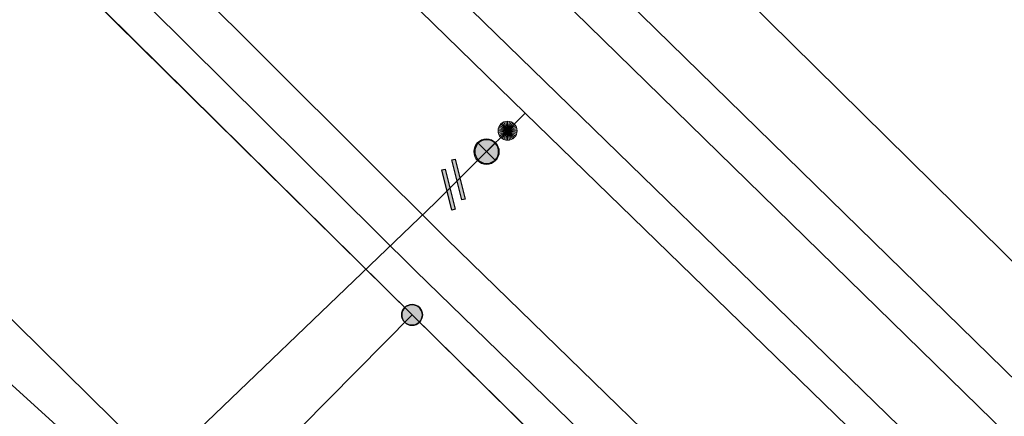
# Model space of a CAD drawing. Header units: metres. Extents: x 2695560 to 2696939, y 1260491 to 1262050.
# Tile 318 of 656: x 2695904.96 to 2695920.44, y 1260971.46 to 1260977.69. Entities that reach past the tile are written whole.
import ezdxf

# ---------------------------------------------------------------- set-up
doc = ezdxf.new("R2010")
doc.units = ezdxf.units.M
doc.linetypes.add('AUSGEZOGEN', pattern=[0])
for name, color, linetype in [('XR$1$AV_Grenzpunkte', 7, 'AUSGEZOGEN'), ('XR$1$AV_Linien (BB)', 7, 'AUSGEZOGEN'), ('XR$1$Liegenschaftsgrenzen', 7, 'AUSGEZOGEN'), ('XR$1$PFAV', 255, 'AUSGEZOGEN'), ('XR$1$PFWA', 255, 'AUSGEZOGEN'), ('XR$1$RP_Abstandslinie', 7, 'AUSGEZOGEN'), ('XR$1$WA_LK_Absperrarmatur', 171, 'AUSGEZOGEN'), ('XR$1$WA_LK_Rohrleitungsteil', 171, 'AUSGEZOGEN')]:
    doc.layers.add(name, color=color, linetype=linetype)
for name, color, linetype, lineweight in [('XR$2$ABW-LinieFlaeche-R-genau', 4, 'AUSGEZOGEN', 18), ('XR$2$ELE-Flaeche-oberirdisch', 1, 'AUSGEZOGEN', 18), ('XR$2$GAS-Linie-genau', 12, 'AUSGEZOGEN', 18), ('XR$2$WAS-Linie-genau', 5, 'AUSGEZOGEN', 18), ('XR$2$WAS-Punkt', 5, 'AUSGEZOGEN', 18)]:
    doc.layers.add(name, color=color, linetype=linetype, lineweight=lineweight)

# ---------------------------------------------------------------- blocks, each defined once
blk = doc.blocks.new('COMPLEXOBJECT_1311')
at = {"layer": 'XR$1$Liegenschaftsgrenzen', "color": 7, "linetype": 'AUSGEZOGEN', "transparency": 33554687}
blk.add_line((5934.98, 10948.8), (5910.16, 10973.24), dxfattribs=at)
blk = doc.blocks.new('BAV15')
at = {"layer": 'XR$1$PFAV', "transparency": 33554687}
blk.add_hatch(color=7, dxfattribs=at).paths.add_polyline_path([(0.5, 0), (0.49, 0.101), (0.459, 0.197), (0.41, 0.286), (0.344, 0.362), (0.264, 0.424), (0.174, 0.469), (0.076, 0.494), (-0.025, 0.499), (-0.125, 0.484), (-0.22, 0.449), (-0.306, 0.395), (-0.379, 0.326), (-0.437, 0.243), (-0.477, 0.15), (-0.497, 0.051), (-0.497, -0.051), (-0.477, -0.15), (-0.437, -0.243), (-0.379, -0.326), (-0.306, -0.395), (-0.22, -0.449), (-0.125, -0.484), (-0.025, -0.499), (0.076, -0.494), (0.174, -0.469), (0.264, -0.424), (0.344, -0.362), (0.41, -0.286), (0.459, -0.197), (0.49, -0.101)])
at = {"color": 7, "transparency": 33554687}
for start, end in [(90, 270), (270, 90)]:
    blk.add_arc((0, 0), 0.5, start, end, dxfattribs=at)
at = {"layer": 'XR$1$PFAV', "transparency": 33554687}
blk.add_circle((0, 0), 0.5, dxfattribs=at)
blk = doc.blocks.new('BWA2013')
at = {"true_color": 0x000000, "transparency": 33554687}
blk.add_hatch(color=18, dxfattribs=at).paths.add_polyline_path([(-0.291, -0.409), (0.352, 0.357), (0.291, 0.409), (-0.352, -0.357)])
at = {"transparency": 33554687}
blk.add_lwpolyline([(-0.291, -0.409), (-0.352, -0.357), (0.291, 0.409), (0.352, 0.357), (-0.291, -0.409)], close=True, dxfattribs=at)
blk = doc.blocks.new('BWA965')
at = {"layer": 'XR$1$PFWA', "transparency": 33554687}
blk.add_hatch(color=7, dxfattribs=at).paths.add_polyline_path([(0, 0.5), (-0.051, 0.497), (-0.101, 0.49), (-0.15, 0.477), (-0.197, 0.459), (-0.243, 0.437), (-0.286, 0.41), (-0.326, 0.379), (-0.362, 0.344), (-0.395, 0.306), (-0.424, 0.264), (-0.449, 0.22), (-0.469, 0.174), (-0.484, 0.125), (-0.494, 0.076), (-0.499, 0.025), (-0.499, -0.025), (-0.494, -0.076), (-0.484, -0.125), (-0.469, -0.174), (-0.449, -0.22), (-0.424, -0.264), (-0.395, -0.306), (-0.362, -0.344), (-0.326, -0.379), (-0.286, -0.41), (-0.243, -0.437), (-0.197, -0.459), (-0.15, -0.477), (-0.101, -0.49), (-0.051, -0.497), (0, -0.5), (0.051, -0.497), (0.101, -0.49), (0.15, -0.477), (0.197, -0.459), (0.243, -0.437), (0.286, -0.41), (0.326, -0.379), (0.362, -0.344), (0.395, -0.306), (0.424, -0.264), (0.449, -0.22), (0.469, -0.174), (0.484, -0.125), (0.494, -0.076), (0.499, -0.025), (0.499, 0.025), (0.494, 0.076), (0.484, 0.125), (0.469, 0.174), (0.449, 0.22), (0.424, 0.264), (0.395, 0.306), (0.362, 0.344), (0.326, 0.379), (0.286, 0.41), (0.243, 0.437), (0.197, 0.459), (0.15, 0.477), (0.101, 0.49), (0.051, 0.497)])
at = {"transparency": 33554687}
blk.add_line((0, 0.5), (0, -0.5), dxfattribs=at)
for start, end in [(90, 270), (270, 90)]:
    blk.add_arc((0, 0), 0.5, start, end, dxfattribs=at)
blk = doc.blocks.new('WAS-ABSPERRORGAN')
at = {"layer": 'XR$2$WAS-Punkt', "linetype": 'AUSGEZOGEN', "transparency": 33554687}
for p, q in [((0, 200, 2500), (0, -200, 2500)), ((0, 0), (0, 0))]:
    blk.add_line(p, q, dxfattribs=at)
blk.add_circle((0, 0, 502500), 200, dxfattribs=at)
blk = doc.blocks.new('WAS-BOGEN_VERTIKAL')
at = {"layer": 'XR$2$WAS-Punkt', "transparency": 33554687}
blk.add_hatch(color=5, dxfattribs=at).paths.add_polyline_path([(0, -150), (15, -149), (30, -147), (45, -143), (59, -138), (73, -131), (86, -123), (98, -114), (109, -103), (119, -92), (127, -79), (135, -66), (141, -52), (145, -38), (148, -23), (150, -8), (150, 8), (148, 23), (145, 38), (141, 52), (135, 66), (127, 79), (119, 92), (109, 103), (98, 114), (86, 123), (73, 131), (59, 138), (45, 143), (30, 147), (15, 149), (0, 150), (-15, 149), (-30, 147), (-45, 143), (-59, 138), (-73, 131), (-86, 123), (-98, 114), (-109, 103), (-119, 92), (-127, 79), (-135, 66), (-141, 52), (-145, 38), (-148, 23), (-150, 8), (-150, -8), (-148, -23), (-145, -38), (-141, -52), (-135, -66), (-127, -79), (-119, -92), (-109, -103), (-98, -114), (-86, -123), (-73, -131), (-59, -138), (-45, -143), (-30, -147), (-15, -149)])
at = {"layer": 'XR$2$WAS-Punkt', "lineweight": 13, "transparency": 33554687}
for points in [[(-147, 29, 2500), (0, 0, 2500), (-150, 0, 2500)], [(-147, 29), (0, 0), (-150, 0)], [(-147, 29, 2500), (-147, 29), (-150, 0), (-150, 0, 2500)], [(-150, 0, 2500), (0, 0, 2500), (-147, -29, 2500)], [(-150, 0), (0, 0), (-147, -29)], [(-139, 57, 2500), (0, 0, 2500), (-147, 29, 2500)], [(-139, 57), (0, 0), (-147, 29)], [(-139, 57, 2500), (-139, 57), (-147, 29), (-147, 29, 2500)], [(-147, -29, 2500), (0, 0, 2500), (-139, -57, 2500)], [(-147, -29), (0, 0), (-139, -57)], [(-125, 83, 2500), (0, 0, 2500), (-139, 57, 2500)], [(-125, 83), (0, 0), (-139, 57)], [(-125, 83, 2500), (-125, 83), (-139, 57), (-139, 57, 2500)], [(-139, -57, 2500), (0, 0, 2500), (-125, -83, 2500)], [(-139, -57), (0, 0), (-125, -83)], [(-106, 106, 2500), (0, 0, 2500), (-125, 83, 2500)], [(-106, 106), (0, 0), (-125, 83)], [(-106, 106, 2500), (-106, 106), (-125, 83), (-125, 83, 2500)], [(-125, -83, 2500), (0, 0, 2500), (-106, -106, 2500)], [(-125, -83), (0, 0), (-106, -106)], [(-83, 125, 2500), (0, 0, 2500), (-106, 106, 2500)], [(-83, 125), (0, 0), (-106, 106)], [(-83, 125, 2500), (-83, 125), (-106, 106), (-106, 106, 2500)], [(-106, -106, 2500), (0, 0, 2500), (-83, -125, 2500)], [(-106, -106), (0, 0), (-83, -125)], [(-57, 139, 2500), (0, 0, 2500), (-83, 125, 2500)], [(-57, 139), (0, 0), (-83, 125)], [(-57, 139, 2500), (-57, 139), (-83, 125), (-83, 125, 2500)], [(-83, -125, 2500), (0, 0, 2500), (-57, -139, 2500)], [(-83, -125), (0, 0), (-57, -139)], [(-29, 147, 2500), (0, 0, 2500), (-57, 139, 2500)], [(-29, 147), (0, 0), (-57, 139)], [(-29, 147, 2500), (-29, 147), (-57, 139), (-57, 139, 2500)], [(-57, -139, 2500), (0, 0, 2500), (-29, -147, 2500)], [(-57, -139), (0, 0), (-29, -147)], [(0, 150, 2500), (0, 0, 2500), (-29, 147, 2500)], [(0, 150), (0, 0), (-29, 147)], [(0, 150, 2500), (0, 150), (-29, 147), (-29, 147, 2500)], [(-29, -147, 2500), (0, 0, 2500), (0, -150, 2500)], [(-29, -147), (0, 0), (0, -150)], [(29, 147, 2500), (0, 0, 2500), (0, 150, 2500)], [(29, 147), (0, 0), (0, 150)], [(29, 147, 2500), (29, 147), (0, 150), (0, 150, 2500)], [(57, 139, 2500), (0, 0, 2500), (29, 147, 2500)], [(57, 139), (0, 0), (29, 147)], [(83, 125, 2500), (0, 0, 2500), (57, 139, 2500)], [(83, 125), (0, 0), (57, 139)], [(106, 106, 2500), (0, 0, 2500), (83, 125, 2500)], [(106, 106), (0, 0), (83, 125)], [(125, 83, 2500), (0, 0, 2500), (106, 106, 2500)], [(125, 83), (0, 0), (106, 106)], [(139, 57, 2500), (0, 0, 2500), (125, 83, 2500)], [(139, 57), (0, 0), (125, 83)], [(147, 29, 2500), (0, 0, 2500), (139, 57, 2500)], [(147, 29), (0, 0), (139, 57)], [(150, 0, 2500), (0, 0, 2500), (147, 29, 2500)], [(150, 0), (0, 0), (147, 29)], [(0, -150, 2500), (0, 0, 2500), (29, -147, 2500)], [(29, -147, 2500), (0, 0, 2500), (57, -139, 2500)], [(57, -139, 2500), (0, 0, 2500), (83, -125, 2500)], [(83, -125, 2500), (0, 0, 2500), (106, -106, 2500)], [(106, -106, 2500), (0, 0, 2500), (125, -83, 2500)], [(125, -83, 2500), (0, 0, 2500), (139, -57, 2500)], [(139, -57, 2500), (0, 0, 2500), (147, -29, 2500)], [(147, -29, 2500), (0, 0, 2500), (150, 0, 2500)], [(0, -150), (0, 0), (29, -147)], [(29, -147), (0, 0), (57, -139)], [(57, -139), (0, 0), (83, -125)], [(83, -125), (0, 0), (106, -106)], [(106, -106), (0, 0), (125, -83)], [(125, -83), (0, 0), (139, -57)], [(139, -57), (0, 0), (147, -29)], [(147, -29), (0, 0), (150, 0)], [(57, 139, 2500), (57, 139), (29, 147), (29, 147, 2500)], [(83, 125, 2500), (83, 125), (57, 139), (57, 139, 2500)], [(106, 106, 2500), (106, 106), (83, 125), (83, 125, 2500)], [(125, 83, 2500), (125, 83), (106, 106), (106, 106, 2500)], [(139, 57, 2500), (139, 57), (125, 83), (125, 83, 2500)], [(147, 29, 2500), (147, 29), (139, 57), (139, 57, 2500)], [(150, 0, 2500), (150, 0), (147, 29), (147, 29, 2500)], [(-150, 0, 2500), (-150, 0), (-147, -29), (-147, -29, 2500)], [(-147, -29, 2500), (-147, -29), (-139, -57), (-139, -57, 2500)], [(-139, -57, 2500), (-139, -57), (-125, -83), (-125, -83, 2500)], [(-125, -83, 2500), (-125, -83), (-106, -106), (-106, -106, 2500)], [(-106, -106, 2500), (-106, -106), (-83, -125), (-83, -125, 2500)], [(-83, -125, 2500), (-83, -125), (-57, -139), (-57, -139, 2500)], [(-57, -139, 2500), (-57, -139), (-29, -147), (-29, -147, 2500)], [(-29, -147, 2500), (-29, -147), (0, -150), (0, -150, 2500)], [(0, -150, 2500), (0, -150), (29, -147), (29, -147, 2500)], [(29, -147, 2500), (29, -147), (57, -139), (57, -139, 2500)], [(57, -139, 2500), (57, -139), (83, -125), (83, -125, 2500)], [(83, -125, 2500), (83, -125), (106, -106), (106, -106, 2500)], [(106, -106, 2500), (106, -106), (125, -83), (125, -83, 2500)], [(125, -83, 2500), (125, -83), (139, -57), (139, -57, 2500)], [(139, -57, 2500), (139, -57), (147, -29), (147, -29, 2500)], [(147, -29, 2500), (147, -29), (150, 0), (150, 0, 2500)]]:
    blk.add_3dface(points, dxfattribs=at)

msp = doc.modelspace()

# ---------------------------------------------------------------- linework, layer by layer
at = {"layer": 'XR$1$AV_Linien (BB)', "color": 7, "linetype": 'AUSGEZOGEN', "transparency": 33554687}
for p, q in [((2695922.67, 1260971.81), (2695909.65, 1260984.67)), ((2695907.587, 1260969.465), (2695903.582, 1260973.087))]:
    msp.add_line(p, q, dxfattribs=at)
msp.add_lwpolyline([(2695915.271, 1260968.972), (2695911.13, 1260973.05), (2695892.2, 1260991.77)], dxfattribs=at)
at = {"layer": 'XR$1$Liegenschaftsgrenzen', "color": 7, "linetype": 'AUSGEZOGEN', "transparency": 33554687}
for p, q in [((2695911.13, 1260973.05), (2695892.2, 1260991.77)), ((2695909.65, 1260984.67), (2695922.67, 1260971.81))]:
    msp.add_line(p, q, dxfattribs=at)
msp.add_lwpolyline([(2695911.13, 1260973.05), (2695899.31, 1260961.09), (2695895.19, 1260956.61)], dxfattribs=at)
at = {"layer": 'XR$1$RP_Abstandslinie', "color": 7, "linetype": 'AUSGEZOGEN', "transparency": 33554687}
msp.add_lwpolyline([(2695843.48, 1260942.78), (2695890.27, 1260897.18), (2695911.05, 1260921.43), (2695932.14, 1260946.05), (2695910.22, 1260967.67), (2695889.01, 1260988.6)], dxfattribs=at)
at = {"layer": 'XR$2$ABW-LinieFlaeche-R-genau', "linetype": 'AUSGEZOGEN', "transparency": 33554687}
msp.add_lwpolyline([(2695939.077, 1260952.99), (2695890.315, 1261000.656), (2695890.805, 1261001.156), (2695939.567, 1260953.49), (2695939.077, 1260952.99)], close=True, dxfattribs=at)
at = {"layer": 'XR$2$ELE-Flaeche-oberirdisch', "transparency": 33554687}
msp.add_lwpolyline([(2695943.891, 1260942.823), (2695933.136, 1260953.137), (2695925.395, 1260960.777), (2695917.244, 1260968.824), (2695911.674, 1260974.242), (2695902.123, 1260983.76), (2695901.618, 1260983.229), (2695911.182, 1260973.744), (2695916.754, 1260968.324), (2695924.903, 1260960.279), (2695932.648, 1260952.635), (2695943.444, 1260942.281), (2695943.891, 1260942.823)], close=True, dxfattribs=at)
at = {"layer": 'XR$2$GAS-Linie-genau', "linetype": 'AUSGEZOGEN', "transparency": 33554687}
msp.add_line((2695906.707, 1260983.059), (2695921.417, 1260968.739), dxfattribs=at)
at = {"layer": 'XR$2$WAS-Linie-genau', "linetype": 'AUSGEZOGEN', "transparency": 33554687}
for p, q in [((2695912.907, 1260976.219), (2695912.631, 1260975.945)), ((2695922.007, 1260967.379), (2695912.907, 1260976.219)), ((2695912.631, 1260975.945), (2695912.3, 1260975.616)), ((2695912.3, 1260975.616), (2695911.858, 1260975.178)), ((2695911.858, 1260975.178), (2695911.698, 1260975.018)), ((2695911.698, 1260975.018), (2695911.497, 1260974.819))]:
    msp.add_line(p, q, dxfattribs=at)
for points in [[(2695912.907, 1260976.219), (2695906.307, 1260982.659), (2695905.297, 1260983.649)], [(2695911.497, 1260974.819), (2695906.747, 1260970.259), (2695900.987, 1260964.599), (2695897.992, 1260967.446)]]:
    msp.add_lwpolyline(points, dxfattribs=at)

# ---------------------------------------------------------------- block references
at = {"layer": 'XR$1$AV_Grenzpunkte', "color": 7, "linetype": 'AUSGEZOGEN', "lineweight": -3, "transparency": 33554687, "xscale": 0.3249999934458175, "yscale": 0.3249999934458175}
msp.add_blockref('BAV15', (2695911.13, 1260973.05), dxfattribs=at)
at = {"layer": 'XR$1$Liegenschaftsgrenzen', "color": 7, "linetype": 'AUSGEZOGEN', "lineweight": -3, "transparency": 33554687}
msp.add_blockref('COMPLEXOBJECT_1311', (2690000.97, 1249999.81), dxfattribs=at)
at = {"layer": 'XR$1$WA_LK_Absperrarmatur', "color": 171, "linetype": 'AUSGEZOGEN', "lineweight": -3, "transparency": 33554687, "xscale": 0.3749999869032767, "yscale": 0.3749999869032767, "rotation": 224.7959594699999}
msp.add_blockref('BWA965', (2695912.303, 1260975.617), dxfattribs=at)
at = {"layer": 'XR$1$WA_LK_Rohrleitungsteil', "color": 171, "linetype": 'AUSGEZOGEN', "lineweight": -3, "transparency": 33554687, "xscale": 0.6499999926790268, "yscale": 0.6499999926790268, "rotation": 54}
for p in [(2695911.861, 1260975.179), (2695911.701, 1260975.019)]:
    msp.add_blockref('BWA2013', p, dxfattribs=at)
at = {"layer": 'XR$2$WAS-Punkt', "color": 5, "linetype": 'AUSGEZOGEN', "lineweight": 18, "transparency": 33554687, "xscale": 0.001, "yscale": 0.001, "zscale": 0.001, "rotation": 134.8}
for name, p in [('WAS-BOGEN_VERTIKAL', (2695912.631, 1260975.945)), ('WAS-ABSPERRORGAN', (2695912.3, 1260975.616))]:
    msp.add_blockref(name, p, dxfattribs=at)

doc.saveas('drawing.dxf')
